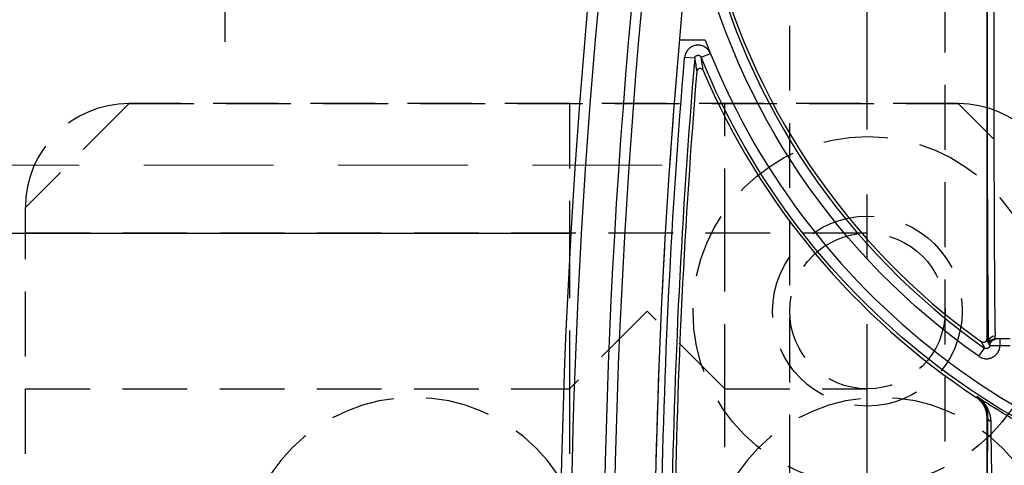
# Model space of a CAD drawing. Extents: x 2651 to 11825, y -3833 to 1075.
# Tile 342 of 656: x 4177 to 4215, y 494 to 511. Entities that reach past the tile are written whole.
import ezdxf

# ---------------------------------------------------------------- set-up
doc = ezdxf.new("R2010")
doc.units = 0
doc.header["$LTSCALE"] = 10
for name, pattern in [('CENTER', [2, 1.25, -0.25, 0.25, -0.25]), ('DASHED', [0.75, 0.5, -0.25]), ('HIDDEN', [0.375, 0.25, -0.125])]:
    doc.linetypes.add(name, pattern=pattern)
doc.layers.get('0').update_dxf_attribs({"linetype": 'CONTINUOUS'})
doc.layers.get('Defpoints').update_dxf_attribs({"linetype": 'CONTINUOUS'})
for name, color, linetype in [('1', 7, 'CONTINUOUS'), ('111', 7, 'CONTINUOUS'), ('204', 7, 'CONTINUOUS'), ('COOL', 150, 'HIDDEN'), ('DIM', 3, 'CONTINUOUS'), ('LAYER_103', 7, 'CONTINUOUS'), ('PIN', 3, 'CONTINUOUS')]:
    doc.layers.add(name, color=color, linetype=linetype)
doc.styles.get("Standard").update_dxf_attribs({"font": 'romans.shx'})
doc.dimstyles.new('MM& INCH5', dxfattribs={"dimtxt": 5, "dimasz": 2.5, "dimexe": 1, "dimexo": 0.5, "dimtad": 0, "dimrnd": 1.38778e-17, "dimzin": 9, "dimdsep": 46, "dimtxsty": 'Standard', "dimblk": 'CLOSED', "dimcen": 0, "dimclrd": 3, "dimclre": 3, "dimclrt": 3, "dimazin": 2, "dimtfac": 0.75, "dimtofl": 0, "dimtmove": 0, "dimatfit": 3, "dimfxl": 0, "dimtolj": 1, "dimarcsym": 0})

# ---------------------------------------------------------------- blocks, each defined once
blk = doc.blocks.new('DSD')
at = {"layer": '1', "color": 7, "linetype": 'Continuous'}
for p, q in [((503.222, 511.076), (503.222, 526.911)), ((502.312, 508.067), (502.711, 508.067)), ((503.222, 464.844), (503.222, 508.076))]:
    blk.add_line(p, q, dxfattribs=at)
at = {"layer": '1', "color": 252, "linetype": 'Continuous'}
for p, q in [((503.222, 511.076), (503.189, 511.058)), ((503.586, 510.294), (503.63, 510.319)), ((503.526, 508.737), (503.303, 508.419)), ((502.711, 508.326), (502.312, 508.326)), ((502.711, 508.067), (502.711, 508.326)), ((514.243, 497.209), (513.883, 497.063)), ((514.492, 497.247), (514.879, 497.214))]:
    blk.add_line(p, q, dxfattribs=at)
at = {"layer": '1', "color": 110, "linetype": 'Continuous'}
blk.add_line((514.084, 496.554), (515.084, 496.554), dxfattribs=at)
at = {"layer": '1', "color": 252, "linetype": 'Continuous'}
for centre, radius, start, end in [((258.538, 518.994), 260.764, 351.21206, 8.78754), ((258.538, 518.994), 257.526, 351.21206, 8.78794), ((258.538, 518.994), 256.876, 355.14365, 359.15617), ((487.959, 486.516), 26.743, 13.2714, 54.9863)]:
    blk.add_arc(centre, radius, start, end, dxfattribs=at)
at = {"layer": '1', "color": 7, "linetype": 'Continuous', "extrusion": (0, 0, -1)}
for radius in [261.153, 259.08]:
    blk.add_arc((-258.538, 518.994), radius, 171.21206, 188.78794, dxfattribs=at)
at = {"layer": '1', "color": 252, "linetype": 'Continuous', "extrusion": (0, 0, -1)}
for centre, radius, start, end in [((-258.538, 518.994), 259.469, 171.21206, 188.78794), ((-258.538, 518.994), 257.265, 180.84383, 184.85635), ((-487.959, 486.516), 28.376, 96.2147, 157.8612), ((-487.959, 486.516), 27.132, 125.0137, 166.7286)]:
    blk.add_arc(centre, radius, start, end, dxfattribs=at)
at = {"layer": '1', "color": 110, "linetype": 'Continuous'}
for centre, radius, start, end in [((258.538, 518.994), 257.526, 351.21206, 0), ((487.959, 486.516), 27.988, 21.018, 83.7852)]:
    blk.add_arc(centre, radius, start, end, dxfattribs=at)
at = {"layer": '1', "color": 7, "linetype": 'Continuous'}
for centre, radius, start, end in [((258.538, 518.994), 256.753, 355.25578, 359.1496), ((487.959, 486.516), 28.454, 56.6874, 60.8315), ((487.959, 486.516), 28.499, 23.1464, 56.6401), ((487.959, 486.516), 26.62, 13.3184, 54.4749)]:
    blk.add_arc(centre, radius, start, end, dxfattribs=at)
at = {"layer": '1', "color": 252, "linetype": 'Continuous', "extrusion": (0, 0, -1)}
for centre, major_axis, ratio, start_param, end_param in [((502.93, 511.058), (0.259, -0.002), 0.892611, 5.202832, 6.273506), ((502.841, 508.326), (0, -0.259), 0.999989, 4.746385, 6.283185), ((502.897, 508.203), (-0.259, -0.008), 0.990677, 3.173626, 4.743828), ((502.905, 508.326), (0, -0.259), 0.999977, 4.993749, 6.283185)]:
    blk.add_ellipse(centre, major_axis=major_axis, ratio=ratio, start_param=start_param, end_param=end_param, dxfattribs=at)
at = {"layer": '1', "color": 252, "linetype": 'Continuous'}
blk.add_ellipse((503.149, 495.113), major_axis=(0, 13.213), ratio=0.004363, start_param=4.712389, end_param=6.146594, dxfattribs=at)
at = {"layer": '1', "color": 7, "linetype": 'Continuous'}
blk.add_ellipse((502.89, 495.113), major_axis=(0, 12.954), ratio=0.004451, start_param=4.712389, end_param=6.146594, dxfattribs=at)
for points, knots in [([(502.947, 518.039), (502.95, 517.867), (502.955, 517.524), (502.961, 517.183), (502.964, 516.97), (502.965, 516.927), (502.966, 516.842), (502.968, 516.715), (502.97, 516.589), (502.974, 516.338), (502.979, 516.006), (502.987, 515.517), (502.992, 515.197), (502.997, 514.88), (503, 514.724), (503.002, 514.549), (503.003, 514.53), (503.003, 514.491), (503.004, 514.433), (503.006, 514.299), (503.008, 514.186), (503.012, 513.962), (503.017, 513.67), (503.021, 513.391), (503.025, 513.118), (503.028, 512.985), (503.031, 512.79), (503.032, 512.726), (503.033, 512.647), (503.033, 512.631), (503.034, 512.6), (503.034, 512.553), (503.037, 512.384), (503.039, 512.238), (503.043, 512.014), (503.044, 511.907), (503.047, 511.754), (503.047, 511.704), (503.048, 511.644), (503.048, 511.632), (503.049, 511.608), (503.049, 511.573), (503.051, 511.446), (503.052, 511.34), (503.053, 511.261)], [0, 0, 0, 0, 0.0625, 0.125, 0.125, 0.140625, 0.140625, 0.15625, 0.1875, 0.1875, 0.25, 0.3125, 0.375, 0.375, 0.4375, 0.4375, 0.445312, 0.445312, 0.453125, 0.46875, 0.5, 0.5, 0.5625, 0.625, 0.625, 0.6875, 0.6875, 0.71875, 0.71875, 0.726562, 0.726562, 0.734375, 0.75, 0.8125, 0.8125, 0.875, 0.875, 0.90625, 0.90625, 0.914062, 0.914062, 0.921875, 0.9375, 1, 1, 1, 1]), ([(503.053, 511.261), (503.054, 511.208), (503.059, 511.156), (503.074, 511.056), (503.085, 511.007), (503.112, 510.912), (503.128, 510.867), (503.166, 510.779), (503.187, 510.736), (503.234, 510.655), (503.26, 510.616), (503.301, 510.56), (503.323, 510.533), (503.346, 510.506), (503.361, 510.489), (503.369, 510.481), (503.408, 510.438), (503.442, 510.407), (503.494, 510.362), (503.521, 510.341), (503.553, 510.317), (503.569, 510.306), (503.577, 510.3), (503.586, 510.294)], [0, 0, 0, 0, 0.125, 0.125, 0.25, 0.25, 0.375, 0.375, 0.5, 0.5, 0.625, 0.625, 0.6875, 0.71875, 0.71875, 0.75, 0.75, 0.875, 0.875, 0.9375, 0.96875, 0.984375, 1, 1, 1, 1]), ([(503.587, 510.293), (503.583, 510.296), (503.58, 510.299), (503.576, 510.301), (503.572, 510.304), (503.561, 510.312), (503.536, 510.33), (503.516, 510.347), (503.476, 510.381), (503.45, 510.406), (503.42, 510.439), (503.409, 510.452), (503.386, 510.48), (503.369, 510.501), (503.338, 510.545), (503.299, 510.606), (503.268, 510.673), (503.24, 510.743), (503.228, 510.78), (503.208, 510.855), (503.201, 510.894), (503.191, 510.974), (503.188, 511.016), (503.189, 511.058)], [0, 0, 0, 0, 0.007813, 0.007813, 0.015625, 0.03125, 0.0625, 0.125, 0.125, 0.25, 0.25, 0.28125, 0.3125, 0.375, 0.375, 0.5, 0.625, 0.625, 0.75, 0.75, 0.875, 0.875, 1, 1, 1, 1]), ([(503.63, 510.319), (503.599, 510.34), (503.539, 510.385), (503.486, 510.436), (503.448, 510.477), (503.436, 510.492), (503.418, 510.514), (503.412, 510.521), (503.401, 510.536), (503.373, 510.574), (503.329, 510.645), (503.298, 510.713), (503.281, 510.756), (503.277, 510.765), (503.271, 510.783), (503.268, 510.792), (503.259, 510.818), (503.254, 510.836), (503.241, 510.891), (503.227, 510.964), (503.222, 511.039), (503.222, 511.076)], [0, 0, 0, 0, 0.125, 0.25, 0.25, 0.3125, 0.3125, 0.34375, 0.34375, 0.375, 0.5, 0.625, 0.625, 0.65625, 0.65625, 0.6875, 0.6875, 0.75, 0.75, 0.875, 1, 1, 1, 1]), ([(503.103, 508.317), (503.098, 508.317), (503.094, 508.317), (503.089, 508.318), (503.084, 508.318), (503.079, 508.318), (503.075, 508.318), (503.07, 508.318), (503.065, 508.318), (503.061, 508.318), (503.056, 508.318), (503.051, 508.319), (503.047, 508.319), (503.042, 508.319), (503.037, 508.319), (503.019, 508.319), (503.003, 508.32), (502.967, 508.321), (502.948, 508.321), (502.921, 508.322), (502.916, 508.322), (502.905, 508.322), (502.888, 508.323), (502.86, 508.323), (502.836, 508.324), (502.818, 508.324), (502.812, 508.324), (502.799, 508.324), (502.793, 508.325), (502.762, 508.325), (502.737, 508.326), (502.711, 508.326)], [0, 0, 0, 0, 0.0625, 0.0625, 0.09375, 0.09375, 0.125, 0.125, 0.25, 0.25, 0.28125, 0.28125, 0.3125, 0.3125, 0.375, 0.375, 0.5, 0.5, 0.625, 0.625, 0.65625, 0.65625, 0.6875, 0.75, 0.8125, 0.8125, 0.84375, 0.84375, 0.875, 0.875, 1, 1, 1, 1]), ([(503.1, 508.317), (503.1, 508.323), (503.101, 508.335), (503.104, 508.346), (503.106, 508.353), (503.107, 508.358), (503.109, 508.362), (503.113, 508.37), (503.117, 508.378), (503.121, 508.384), (503.124, 508.388), (503.127, 508.392), (503.129, 508.396), (503.134, 508.401), (503.142, 508.409), (503.151, 508.417), (503.158, 508.421), (503.162, 508.424), (503.166, 508.426), (503.174, 508.43), (503.182, 508.434), (503.189, 508.436), (503.193, 508.437), (503.198, 508.439), (503.203, 508.44), (503.21, 508.441), (503.221, 508.443), (503.233, 508.442), (503.24, 508.442), (503.245, 508.441), (503.25, 508.441), (503.259, 508.439), (503.267, 508.437), (503.274, 508.434), (503.279, 508.433), (503.283, 508.431), (503.287, 508.429), (503.294, 508.425), (503.299, 508.422), (503.303, 508.419)], [0, 0, 0, 0, 0.0625, 0.125, 0.125, 0.15625, 0.15625, 0.1875, 0.25, 0.25, 0.28125, 0.28125, 0.3125, 0.3125, 0.375, 0.4375, 0.4375, 0.46875, 0.46875, 0.5, 0.5625, 0.5625, 0.59375, 0.59375, 0.625, 0.625, 0.6875, 0.75, 0.75, 0.78125, 0.78125, 0.8125, 0.875, 0.875, 0.90625, 0.90625, 0.9375, 0.9375, 1, 1, 1, 1]), ([(503.157, 508.203), (503.156, 508.211), (503.156, 508.217), (503.156, 508.23), (503.156, 508.235), (503.158, 508.241), (503.151, 508.25), (503.161, 508.249), (503.154, 508.254)], [0, 0, 0, 0, 0.25, 0.25, 0.5, 0.5, 0.75, 1, 1, 1, 1]), ([(503.222, 508.076), (503.222, 508.082), (503.223, 508.094), (503.225, 508.105), (503.228, 508.113), (503.229, 508.117), (503.231, 508.122), (503.234, 508.13), (503.238, 508.138), (503.242, 508.145), (503.245, 508.149), (503.247, 508.153), (503.25, 508.156), (503.255, 508.162), (503.263, 508.171), (503.272, 508.178), (503.279, 508.183), (503.283, 508.186), (503.287, 508.188), (503.295, 508.193), (503.303, 508.196), (503.311, 508.199), (503.315, 508.2), (503.32, 508.201), (503.324, 508.202), (503.332, 508.204), (503.343, 508.205), (503.355, 508.205), (503.363, 508.205), (503.368, 508.204), (503.373, 508.204), (503.381, 508.202), (503.39, 508.2), (503.397, 508.197), (503.402, 508.195), (503.406, 508.193), (503.41, 508.191), (503.417, 508.188), (503.422, 508.185), (503.427, 508.181)], [0, 0, 0, 0, 0.0625, 0.125, 0.125, 0.15625, 0.15625, 0.1875, 0.25, 0.25, 0.28125, 0.28125, 0.3125, 0.3125, 0.375, 0.4375, 0.4375, 0.46875, 0.46875, 0.5, 0.5625, 0.5625, 0.59375, 0.59375, 0.625, 0.625, 0.6875, 0.75, 0.75, 0.78125, 0.78125, 0.8125, 0.875, 0.875, 0.90625, 0.90625, 0.9375, 0.9375, 1, 1, 1, 1]), ([(502.711, 508.067), (502.72, 508.067), (502.728, 508.067), (502.741, 508.067), (502.746, 508.067), (502.751, 508.067), (502.755, 508.067), (502.773, 508.067), (502.765, 508.067), (502.785, 508.067), (502.774, 508.067), (502.801, 508.067), (502.783, 508.067), (502.819, 508.067), (502.793, 508.067), (502.828, 508.067), (502.802, 508.067), (502.834, 508.067), (502.812, 508.067), (502.841, 508.067), (502.821, 508.067), (502.844, 508.067), (502.83, 508.067), (502.845, 508.067), (502.84, 508.067)], [0, 0, 0, 0, 0.125, 0.125, 0.1875, 0.1875, 0.25, 0.3125, 0.3125, 0.375, 0.375, 0.5, 0.5, 0.625, 0.625, 0.6875, 0.6875, 0.75, 0.75, 0.875, 0.875, 0.9375, 0.9375, 1, 1, 1, 1]), ([(502.841, 508.067), (502.849, 508.067), (502.859, 508.067), (502.88, 508.067), (502.892, 508.067), (502.905, 508.067)], [0, 0, 0, 0, 0.5, 0.5, 1, 1, 1, 1]), ([(502.904, 508.067), (502.909, 508.068), (502.906, 508.061), (502.905, 508.055), (502.905, 508.05), (502.904, 508.046), (502.902, 508.032), (502.901, 508.026), (502.9, 508.013), (502.899, 508.007), (502.898, 507.984), (502.897, 507.966), (502.897, 507.946)], [0, 0, 0, 0, 0.125, 0.25, 0.25, 0.5, 0.5, 0.625, 0.625, 0.75, 0.75, 1, 1, 1, 1]), ([(514.164, 497.718), (514.176, 497.698), (514.2, 497.66), (514.257, 497.639), (514.313, 497.639), (514.382, 497.668), (514.401, 497.725), (514.412, 497.758)], [0, 0, 0, 0, 0.20527, 0.387397, 0.502822, 0.700563, 1, 1, 1, 1]), ([(514.492, 497.247), (514.491, 497.24), (514.49, 497.233), (514.488, 497.223), (514.486, 497.219), (514.484, 497.213), (514.483, 497.208), (514.478, 497.199), (514.475, 497.193), (514.469, 497.184), (514.467, 497.18), (514.463, 497.176), (514.46, 497.172), (514.453, 497.164), (514.447, 497.16), (514.439, 497.153), (514.435, 497.151), (514.43, 497.147), (514.426, 497.145), (514.417, 497.14), (514.41, 497.137), (514.401, 497.134), (514.396, 497.133), (514.39, 497.131), (514.385, 497.131), (514.375, 497.129), (514.368, 497.129), (514.358, 497.129), (514.353, 497.129), (514.347, 497.13), (514.342, 497.13), (514.332, 497.132), (514.325, 497.134), (514.316, 497.138), (514.311, 497.139), (514.306, 497.142), (514.302, 497.144), (514.293, 497.149), (514.287, 497.153), (514.276, 497.162), (514.27, 497.167), (514.261, 497.178), (514.252, 497.19), (514.246, 497.203), (514.243, 497.209)], [0, 0, 0, 0, 0.0625, 0.0625, 0.09375, 0.09375, 0.125, 0.125, 0.1875, 0.1875, 0.21875, 0.21875, 0.25, 0.25, 0.3125, 0.3125, 0.34375, 0.34375, 0.375, 0.375, 0.4375, 0.4375, 0.46875, 0.46875, 0.5, 0.5, 0.5625, 0.5625, 0.59375, 0.59375, 0.625, 0.625, 0.6875, 0.6875, 0.71875, 0.71875, 0.75, 0.75, 0.8125, 0.8125, 0.875, 0.875, 0.9375, 1, 1, 1, 1])]:
    blk.add_open_spline(points, degree=3, knots=knots, dxfattribs=at)
at = {"layer": '1', "color": 252, "linetype": 'Continuous'}
for points, knots in [([(503.189, 511.058), (503.189, 511.139), (503.19, 511.225), (503.191, 511.41), (503.192, 511.508), (503.193, 511.714), (503.194, 511.932), (503.196, 512.171), (503.196, 512.327), (503.196, 512.374), (503.197, 512.422), (503.197, 512.454), (503.197, 512.47), (503.197, 512.551), (503.197, 512.617), (503.198, 512.817), (503.199, 512.954), (503.2, 513.235), (503.201, 513.523), (503.201, 513.824), (503.202, 514.055), (503.202, 514.172), (503.202, 514.31), (503.203, 514.37), (503.203, 514.409), (503.203, 514.429), (503.203, 514.61), (503.203, 514.772), (503.204, 515.099), (503.205, 515.43), (503.205, 515.935), (503.206, 516.278), (503.206, 516.538), (503.206, 516.669), (503.206, 516.8), (503.206, 516.888), (503.206, 516.932), (503.206, 517.153), (503.206, 517.506), (503.206, 517.861), (503.206, 518.039)], [0, 0, 0, 0, 0.0625, 0.0625, 0.125, 0.125, 0.1875, 0.25, 0.25, 0.265625, 0.273438, 0.273438, 0.28125, 0.28125, 0.3125, 0.3125, 0.375, 0.375, 0.4375, 0.5, 0.5, 0.53125, 0.546875, 0.554688, 0.554688, 0.5625, 0.5625, 0.625, 0.625, 0.6875, 0.75, 0.8125, 0.8125, 0.84375, 0.859375, 0.859375, 0.875, 0.875, 0.9375, 1, 1, 1, 1]), ([(503.526, 508.737), (503.507, 508.751), (503.487, 508.763), (503.461, 508.776), (503.45, 508.781), (503.429, 508.791), (503.413, 508.797), (503.38, 508.809), (503.358, 508.815), (503.324, 508.822), (503.312, 508.824), (503.295, 508.827), (503.283, 508.828), (503.248, 508.831), (503.196, 508.831), (503.15, 508.825), (503.121, 508.82), (503.116, 508.818), (503.104, 508.816), (503.087, 508.811), (503.07, 508.806), (503.038, 508.795), (503.016, 508.786), (502.985, 508.77), (502.975, 508.765), (502.96, 508.756), (502.955, 508.753), (502.945, 508.746), (502.921, 508.73), (502.88, 508.698), (502.847, 508.664), (502.829, 508.642), (502.825, 508.637), (502.818, 508.628), (502.807, 508.614), (502.797, 508.6), (502.779, 508.57), (502.768, 508.55), (502.753, 508.518), (502.749, 508.507), (502.742, 508.491), (502.74, 508.485), (502.737, 508.474), (502.728, 508.447), (502.716, 508.396), (502.712, 508.349), (502.711, 508.326)], [0, 0, 0, 0, 0.0625, 0.0625, 0.078125, 0.09375, 0.125, 0.125, 0.1875, 0.1875, 0.21875, 0.21875, 0.234375, 0.25, 0.3125, 0.375, 0.375, 0.390625, 0.390625, 0.40625, 0.4375, 0.4375, 0.5, 0.5, 0.53125, 0.53125, 0.546875, 0.546875, 0.5625, 0.625, 0.6875, 0.6875, 0.703125, 0.703125, 0.71875, 0.75, 0.75, 0.8125, 0.8125, 0.84375, 0.84375, 0.859375, 0.859375, 0.875, 0.9375, 1, 1, 1, 1]), ([(513.883, 497.063), (513.894, 497.036), (513.92, 496.985), (513.954, 496.938), (513.978, 496.911), (513.983, 496.906), (513.993, 496.895), (514.008, 496.88), (514.025, 496.866), (514.058, 496.838), (514.082, 496.822), (514.113, 496.804), (514.12, 496.801), (514.132, 496.794), (514.152, 496.785), (514.172, 496.776), (514.212, 496.762), (514.24, 496.754), (514.276, 496.747), (514.283, 496.746), (514.297, 496.744), (514.319, 496.742), (514.34, 496.74), (514.383, 496.74), (514.412, 496.742), (514.448, 496.747), (514.455, 496.748), (514.469, 496.751), (514.49, 496.756), (514.511, 496.762), (514.552, 496.775), (514.578, 496.786), (514.611, 496.803), (514.617, 496.807), (514.629, 496.814), (514.648, 496.825), (514.666, 496.837), (514.7, 496.864), (514.721, 496.883), (514.746, 496.909), (514.751, 496.915), (514.76, 496.926), (514.774, 496.942), (514.787, 496.96), (514.811, 496.996), (514.824, 497.021), (514.839, 497.054), (514.842, 497.061), (514.847, 497.074), (514.855, 497.095), (514.861, 497.115), (514.872, 497.157), (514.877, 497.185), (514.879, 497.214)], [0, 0, 0, 0, 0.0625, 0.125, 0.125, 0.140625, 0.140625, 0.15625, 0.1875, 0.1875, 0.25, 0.25, 0.265625, 0.265625, 0.28125, 0.3125, 0.3125, 0.375, 0.375, 0.390625, 0.390625, 0.40625, 0.4375, 0.4375, 0.5, 0.5, 0.515625, 0.515625, 0.53125, 0.5625, 0.5625, 0.625, 0.625, 0.640625, 0.640625, 0.65625, 0.6875, 0.6875, 0.75, 0.75, 0.765625, 0.765625, 0.78125, 0.8125, 0.8125, 0.875, 0.875, 0.890625, 0.890625, 0.90625, 0.9375, 0.9375, 1, 1, 1, 1])]:
    blk.add_open_spline(points, degree=3, knots=knots, dxfattribs=at)
at = {"layer": '1', "color": 7, "linetype": 'Continuous'}
blk.add_open_spline([(503.154, 508.254), (503.134, 508.275), (503.116, 508.296), (503.1, 508.317)], degree=3, dxfattribs=at)
at = {"layer": '1', "color": 252, "linetype": 'Continuous'}
for points in [[(503.157, 508.203), (503.178, 508.161), (503.2, 508.118), (503.222, 508.076)], [(503.427, 508.181), (503.386, 508.261), (503.345, 508.34), (503.303, 508.419)], [(514.164, 497.718), (514.19, 497.551), (514.217, 497.382), (514.243, 497.209)], [(514.492, 497.247), (514.466, 497.421), (514.439, 497.591), (514.412, 497.758)]]:
    blk.add_open_spline(points, degree=3, dxfattribs=at)
blk = doc.blocks.new('*D108')
at = {"layer": 'Defpoints', "color": 0}
for p in [(4171.684, 927.642), (4171.684, 912.642), (4171.684, 387.642)]:
    blk.add_point(p, dxfattribs=at)
at = {"layer": 'DIM', "color": 3, "lineweight": -2}
blk.add_line((4171.684, 913.142), (4171.684, 927.642), dxfattribs=at)
at = {"layer": 'DIM', "color": 3, "insert": (4171.684, 937.91), "char_height": 5, "attachment_point": 5, "rotation": 90}
blk.add_mtext('\\A1;0 [0]', dxfattribs=at)
blk = doc.blocks.new('_Closed')
at = {"color": 0, "linetype": 'ByBlock', "lineweight": -2}
for p, q in [((-1, 0.167), (0, 0)), ((-1, 0.167), (-1, -0.167)), ((0, 0), (-1, -0.167)), ((0, 0), (-1, 0))]:
    blk.add_line(p, q, dxfattribs=at)
blk = doc.blocks.new('*D116')
at = {"layer": 'Defpoints', "color": 0}
for p in [(4278.684, 927.642), (4278.684, 906.842), (4171.684, 387.642)]:
    blk.add_point(p, dxfattribs=at)
at = {"layer": 'DIM', "color": 3, "lineweight": -2}
blk.add_line((4278.684, 907.342), (4278.684, 927.642), dxfattribs=at)
at = {"layer": 'DIM', "color": 3, "insert": (4278.684, 950.648), "char_height": 5, "attachment_point": 5, "rotation": 90}
blk.add_mtext('\\A1;107 [4.213]', dxfattribs=at)
blk = doc.blocks.new('*D117')
at = {"layer": 'Defpoints', "color": 0}
for p in [(4291.684, 927.642), (4291.684, 912.642), (4171.684, 387.642)]:
    blk.add_point(p, dxfattribs=at)
at = {"layer": 'DIM', "color": 3, "lineweight": -2}
blk.add_line((4291.684, 913.142), (4291.684, 927.642), dxfattribs=at)
at = {"layer": 'DIM', "color": 3, "insert": (4291.684, 950.648), "char_height": 5, "attachment_point": 5, "rotation": 90}
blk.add_mtext('\\A1;120 [4.724]', dxfattribs=at)
blk = doc.blocks.new('*D118')
at = {"layer": 'Defpoints', "color": 0}
for p in [(4368.684, 927.642), (4368.684, 892.822), (4171.684, 387.642)]:
    blk.add_point(p, dxfattribs=at)
at = {"layer": 'DIM', "color": 3, "lineweight": -2}
blk.add_line((4368.684, 893.322), (4368.684, 927.642), dxfattribs=at)
at = {"layer": 'DIM', "color": 3, "insert": (4368.684, 950.648), "char_height": 5, "attachment_point": 5, "rotation": 90}
blk.add_mtext('\\A1;197 [7.756]', dxfattribs=at)
blk = doc.blocks.new('*D119')
at = {"layer": 'Defpoints', "color": 0}
for p in [(4376.684, 927.642), (4371.684, 807.17), (4171.684, 387.642)]:
    blk.add_point(p, dxfattribs=at)
at = {"layer": 'DIM', "color": 3, "lineweight": -2}
for p, q in [((4376.684, 922.642), (4376.684, 927.642)), ((4371.684, 917.642), (4376.684, 922.642)), ((4371.684, 807.67), (4371.684, 917.642))]:
    blk.add_line(p, q, dxfattribs=at)
at = {"layer": 'DIM', "color": 3, "insert": (4376.684, 951.005), "char_height": 5, "attachment_point": 5, "rotation": 90}
blk.add_mtext('\\A1;200 [7.874]', dxfattribs=at)
blk = doc.blocks.new('*D120')
at = {"layer": 'Defpoints', "color": 0}
for p in [(4411.684, 927.642), (4411.684, 912.642), (4171.684, 387.642)]:
    blk.add_point(p, dxfattribs=at)
at = {"layer": 'DIM', "color": 3, "lineweight": -2}
blk.add_line((4411.684, 913.142), (4411.684, 927.642), dxfattribs=at)
at = {"layer": 'DIM', "color": 3, "insert": (4411.684, 951.005), "char_height": 5, "attachment_point": 5, "rotation": 90}
blk.add_mtext('\\A1;240 [9.449]', dxfattribs=at)
blk = doc.blocks.new('*D121')
at = {"layer": 'Defpoints', "color": 0}
for p in [(4446.684, 927.642), (4446.684, 910.642), (4171.684, 387.642)]:
    blk.add_point(p, dxfattribs=at)
at = {"layer": 'DIM', "color": 3, "lineweight": -2}
blk.add_line((4446.684, 911.142), (4446.684, 927.642), dxfattribs=at)
at = {"layer": 'DIM', "color": 3, "insert": (4446.684, 953.386), "char_height": 5, "attachment_point": 5, "rotation": 90}
blk.add_mtext('\\A1;275 [10.827]', dxfattribs=at)
blk = doc.blocks.new('*D158')
at = {"layer": 'Defpoints', "color": 0}
for p in [(4247.884, 927.642), (4247.884, 766.102), (4171.684, 387.642)]:
    blk.add_point(p, dxfattribs=at)
at = {"layer": 'DIM', "color": 3, "lineweight": -2}
blk.add_line((4247.884, 766.602), (4247.884, 927.642), dxfattribs=at)
at = {"layer": 'DIM', "color": 3, "insert": (4247.884, 943.862), "char_height": 5, "attachment_point": 5, "rotation": 90}
blk.add_mtext('\\A1;76.2 [3]', dxfattribs=at)
blk = doc.blocks.new('*D159')
at = {"layer": 'Defpoints', "color": 0}
for p in [(4239.884, 927.642), (4246.684, 860.062), (4171.684, 387.642)]:
    blk.add_point(p, dxfattribs=at)
at = {"layer": 'DIM', "color": 3, "lineweight": -2}
for p, q in [((4239.884, 922.642), (4239.884, 927.642)), ((4246.684, 917.642), (4239.884, 922.642)), ((4246.684, 860.562), (4246.684, 917.642))]:
    blk.add_line(p, q, dxfattribs=at)
at = {"layer": 'DIM', "color": 3, "insert": (4239.884, 948.624), "char_height": 5, "attachment_point": 5, "rotation": 90}
blk.add_mtext('\\A1;75 [2.953]', dxfattribs=at)
blk = doc.blocks.new('*D160')
at = {"layer": 'Defpoints', "color": 0}
for p in [(4381.212, 797.642), (4473.321, 797.642), (4171.684, 387.642)]:
    blk.add_point(p, dxfattribs=at)
at = {"layer": 'DIM', "color": 3, "lineweight": -2}
blk.add_line((4381.712, 797.642), (4473.321, 797.642), dxfattribs=at)
at = {"layer": 'DIM', "color": 3, "insert": (4499.065, 797.642), "char_height": 5, "attachment_point": 5}
blk.add_mtext('\\A1;410 [16.142]', dxfattribs=at)
blk = doc.blocks.new('*D161')
at = {"layer": 'Defpoints', "color": 0}
for p in [(4274.104, 832.642), (4473.321, 832.642), (4171.684, 387.642)]:
    blk.add_point(p, dxfattribs=at)
at = {"layer": 'DIM', "color": 3, "lineweight": -2}
blk.add_line((4274.604, 832.642), (4473.321, 832.642), dxfattribs=at)
at = {"layer": 'DIM', "color": 3, "insert": (4496.684, 832.642), "char_height": 5, "attachment_point": 5}
blk.add_mtext('\\A1;445 [17.52]', dxfattribs=at)
blk = doc.blocks.new('*D162')
at = {"layer": 'Defpoints', "color": 0}
for p in [(4271.924, 879.642), (4485.526, 879.642), (4171.684, 387.642)]:
    blk.add_point(p, dxfattribs=at)
at = {"layer": 'DIM', "color": 3, "lineweight": -2}
blk.add_line((4272.424, 879.642), (4485.526, 879.642), dxfattribs=at)
at = {"layer": 'DIM', "color": 3, "insert": (4508.889, 879.642), "char_height": 5, "attachment_point": 5}
blk.add_mtext('\\A1;492 [19.37]', dxfattribs=at)
blk = doc.blocks.new('*D163')
at = {"layer": 'Defpoints', "color": 0}
for p in [(4285.884, 899.642), (4485.526, 899.642), (4171.684, 387.642)]:
    blk.add_point(p, dxfattribs=at)
at = {"layer": 'DIM', "color": 3, "lineweight": -2}
blk.add_line((4286.384, 899.642), (4485.526, 899.642), dxfattribs=at)
at = {"layer": 'DIM', "color": 3, "insert": (4511.27, 899.642), "char_height": 5, "attachment_point": 5}
blk.add_mtext('\\A1;512 [20.157]', dxfattribs=at)
blk = doc.blocks.new('*D164')
at = {"layer": 'Defpoints', "color": 0}
for p in [(4266.934, 743.242), (4473.321, 743.242), (4171.684, 387.642)]:
    blk.add_point(p, dxfattribs=at)
at = {"layer": 'DIM', "color": 3, "lineweight": -2}
blk.add_line((4267.434, 743.242), (4473.321, 743.242), dxfattribs=at)
at = {"layer": 'DIM', "color": 3, "insert": (4494.303, 743.242), "char_height": 5, "attachment_point": 5}
blk.add_mtext('\\A1;355.6 [14]', dxfattribs=at)
blk = doc.blocks.new('*D165')
at = {"layer": 'Defpoints', "color": 0}
for p in [(4446.684, 762.642), (4473.321, 762.642), (4171.684, 387.642)]:
    blk.add_point(p, dxfattribs=at)
at = {"layer": 'DIM', "color": 3, "lineweight": -2}
blk.add_line((4447.184, 762.642), (4473.321, 762.642), dxfattribs=at)
at = {"layer": 'DIM', "color": 3, "insert": (4499.065, 762.642), "char_height": 5, "attachment_point": 5}
blk.add_mtext('\\A1;375 [14.764]', dxfattribs=at)
blk = doc.blocks.new('*D166')
at = {"layer": 'Defpoints', "color": 0}
for p in [(4446.684, 719.642), (4473.321, 719.642), (4171.684, 387.642)]:
    blk.add_point(p, dxfattribs=at)
at = {"layer": 'DIM', "color": 3, "lineweight": -2}
blk.add_line((4447.184, 719.642), (4473.321, 719.642), dxfattribs=at)
at = {"layer": 'DIM', "color": 3, "insert": (4499.065, 719.642), "char_height": 5, "attachment_point": 5}
blk.add_mtext('\\A1;332 [13.071]', dxfattribs=at)
blk = doc.blocks.new('*D167')
at = {"layer": 'Defpoints', "color": 0}
for p in [(4445.644, 592.642), (4473.321, 592.642), (4171.684, 387.642)]:
    blk.add_point(p, dxfattribs=at)
at = {"layer": 'DIM', "color": 3, "lineweight": -2}
blk.add_line((4446.144, 592.642), (4473.321, 592.642), dxfattribs=at)
at = {"layer": 'DIM', "color": 3, "insert": (4496.684, 592.642), "char_height": 5, "attachment_point": 5}
blk.add_mtext('\\A1;205 [8.071]', dxfattribs=at)
blk = doc.blocks.new('*D168')
at = {"layer": 'Defpoints', "color": 0}
for p in [(4245.344, 590.842), (4473.321, 584.642), (4171.684, 387.642)]:
    blk.add_point(p, dxfattribs=at)
at = {"layer": 'DIM', "color": 3, "lineweight": -2}
for p, q in [((4245.844, 590.842), (4463.321, 590.842)), ((4463.321, 590.842), (4468.321, 584.642)), ((4468.321, 584.642), (4473.321, 584.642))]:
    blk.add_line(p, q, dxfattribs=at)
at = {"layer": 'DIM', "color": 3, "insert": (4491.922, 584.642), "char_height": 5, "attachment_point": 5}
blk.add_mtext('\\A1;203.2 [8]', dxfattribs=at)
blk = doc.blocks.new('*D169')
at = {"layer": 'Defpoints', "color": 0}
for p in [(4446.684, 612.642), (4473.321, 612.642), (4171.684, 387.642)]:
    blk.add_point(p, dxfattribs=at)
at = {"layer": 'DIM', "color": 3, "lineweight": -2}
blk.add_line((4447.184, 612.642), (4473.321, 612.642), dxfattribs=at)
at = {"layer": 'DIM', "color": 3, "insert": (4496.684, 612.642), "char_height": 5, "attachment_point": 5}
blk.add_mtext('\\A1;225 [8.858]', dxfattribs=at)
blk = doc.blocks.new('*D170')
at = {"layer": 'Defpoints', "color": 0}
for p in [(4446.684, 655.642), (4473.321, 655.642), (4171.684, 387.642)]:
    blk.add_point(p, dxfattribs=at)
at = {"layer": 'DIM', "color": 3, "lineweight": -2}
blk.add_line((4447.184, 655.642), (4473.321, 655.642), dxfattribs=at)
at = {"layer": 'DIM', "color": 3, "insert": (4499.065, 655.642), "char_height": 5, "attachment_point": 5}
blk.add_mtext('\\A1;268 [10.551]', dxfattribs=at)
blk = doc.blocks.new('*D171')
at = {"layer": 'Defpoints', "color": 0}
for p in [(4446.684, 562.642), (4473.321, 562.642), (4171.684, 387.642)]:
    blk.add_point(p, dxfattribs=at)
at = {"layer": 'DIM', "color": 3, "lineweight": -2}
blk.add_line((4447.184, 562.642), (4473.321, 562.642), dxfattribs=at)
at = {"layer": 'DIM', "color": 3, "insert": (4493.946, 562.642), "char_height": 5, "attachment_point": 5}
blk.add_mtext('\\A1;175 [6.89]', dxfattribs=at)
blk = doc.blocks.new('*D172')
at = {"layer": 'Defpoints', "color": 0}
for p in [(4446.684, 519.642), (4473.321, 519.642), (4171.684, 387.642)]:
    blk.add_point(p, dxfattribs=at)
at = {"layer": 'DIM', "color": 3, "lineweight": -2}
blk.add_line((4447.184, 519.642), (4473.321, 519.642), dxfattribs=at)
at = {"layer": 'DIM', "color": 3, "insert": (4496.327, 519.642), "char_height": 5, "attachment_point": 5}
blk.add_mtext('\\A1;132 [5.197]', dxfattribs=at)
blk = doc.blocks.new('*D190')
at = {"layer": 'Defpoints', "color": 0}
for p in [(4401.864, 859.642), (4485.526, 859.642), (4171.684, 387.642)]:
    blk.add_point(p, dxfattribs=at)
at = {"layer": 'DIM', "color": 3, "lineweight": -2}
blk.add_line((4402.364, 859.642), (4485.526, 859.642), dxfattribs=at)
at = {"layer": 'DIM', "color": 3, "insert": (4511.27, 859.642), "char_height": 5, "attachment_point": 5}
blk.add_mtext('\\A1;472 [18.583]', dxfattribs=at)
blk = doc.blocks.new('A$C2C2739AE')
at = {"layer": '111', "color": 110, "linetype": 'DASHED', "lineweight": 0}
blk.add_line((29.875, 117.62), (-29.875, 117.62), dxfattribs=at)
at = {"layer": '111', "color": 110, "linetype": 'Continuous'}
blk.add_line((-26.365, 115), (26.365, 115), dxfattribs=at)
blk = doc.blocks.new('*U1311', base_point=(9754.6676, -1083.358))
blk.add_circle((9754.6676, -1083.358), 0.5)
for radius, start, end in [(0.4724, 90, 180), (0.4331, 90, 180), (0.3937, 90, 180), (0.3543, 90, 180), (0.315, 90, 180), (0.2756, 90, 180), (0.2362, 90, 180), (0.1969, 90, 180), (0.1575, 90, 180), (0.1181, 90, 180), (0.0787, 90, 180), (0.0394, 90, 180), (0.0394, 270, 0), (0.0787, 270, 0), (0.1181, 270, 0), (0.1575, 270, 0), (0.1969, 270, 0), (0.2362, 270, 0), (0.2756, 270, 0), (0.315, 270, 0), (0.3543, 270, 0), (0.3937, 270, 0), (0.4331, 270, 0), (0.4724, 270, 0)]:
    blk.add_arc((9754.6676, -1083.358), radius, start, end)
at = {"layer": 'PIN'}
for p, q in [((9754.6676, -1082.758), (9754.6676, -1083.958)), ((9754.0676, -1083.358), (9755.2676, -1083.358))]:
    blk.add_line(p, q, dxfattribs=at)
blk = doc.blocks.new('A$C5B154A66')
at = {"layer": '204', "color": 6, "linetype": 'HIDDEN'}
for p, q in [((9.3, 20), (5.3, 16)), ((41.3, 20), (9.3, 20)), ((26.3, 20), (26.3, 15)), ((32.3, 15), (32.3, 20)), ((45.3, 16), (41.3, 20)), ((5.3, -16), (5.3, 16)), ((37.8, 15), (5.3, 15)), ((26.3, 15), (26.3, 9)), ((32.3, 9), (32.3, 15)), ((29.3, 12), (26.3, 9)), ((32.3, 9), (29.3, 12)), ((5.3, 9), (26.3, 9)), ((26.3, 9), (26.3, 3)), ((32.3, 9), (37.8, 9)), ((32.3, 3), (32.3, 9))]:
    blk.add_line(p, q, dxfattribs=at)
for radius in [6.73, 3.66, 3]:
    blk.add_circle((37.8, 12), radius, dxfattribs=at)
for centre in [(20.3, 2), (38.3, 2)]:
    blk.add_arc(centre, 6.67, 0, 180, dxfattribs=at)
at = {"layer": 'LAYER_103', "color": 6, "linetype": 'HIDDEN'}
for p, q in [((9.3, 20), (41.3, 20)), ((5.3, -16), (5.3, 16))]:
    blk.add_line(p, q, dxfattribs=at)
blk.add_circle((37.8, 12), 3, dxfattribs=at)
for centre, start, end in [((9.3, 16), 90, 180), ((41.3, 16), 0, 90)]:
    blk.add_arc(centre, 4, start, end, dxfattribs=at)

msp = doc.modelspace()

# ---------------------------------------------------------------- linework, layer by layer
at = {"layer": 'COOL', "color": 1, "linetype": 'CENTER'}
msp.add_line((4209.484, -113.358), (4209.478, 677.374), dxfattribs=at)
at = {"layer": 'COOL'}
msp.add_lwpolyline([(4212.485, -101.64), (4212.478, 675.642), (4209.478, 677.374), (4206.478, 675.642), (4206.485, -101.64)], dxfattribs=at)

# ---------------------------------------------------------------- block references
at = {"layer": 'DIM'}
for name, p in [('A$C2C2739AE', (4171.684, 387.642)), ('A$C5B154A66', (4171.684, 487.642))]:
    msp.add_blockref(name, p, dxfattribs=at)
at = {"layer": 'DIM', "rotation": 180}
msp.add_blockref('DSD', (4717.309, 1006.636), dxfattribs=at)
at = {"layer": 'PIN', "xscale": 12.7, "yscale": 12.7, "zscale": 12.7}
msp.add_blockref('*U1311', (4184.684, 517.642), dxfattribs=at)

# ---------------------------------------------------------------- dimensions: what is measured, and where the dimension line sits
at = {"layer": 'DIM'}
for feature_location, offset, dtype, origin, picture, middle in [((4446.684, 910.642), (0, 17), 1, (4171.684, 387.642), '*D121', (4446.684, 953.386)), ((4371.684, 807.17), (5, 120.472), 1, (4171.684, 387.642), '*D119', (4376.684, 951.005)), ((4411.684, 912.642), (0, 15), 1, (4171.684, 387.642), '*D120', (4411.684, 951.005)), ((4278.684, 906.842), (0, 20.8), 1, (4171.684, 387.642), '*D116', (4278.684, 950.648)), ((4291.684, 912.642), (0, 15), 1, (4171.684, 387.642), '*D117', (4291.684, 950.648)), ((4368.684, 892.822), (0, 34.82), 1, (4171.684, 387.642), '*D118', (4368.684, 950.648)), ((4246.684, 860.062), (-6.8, 67.58), 1, (4171.684, 387.642), '*D159', (4239.884, 948.624)), ((4247.884, 766.102), (0, 161.54), 1, (4171.684, 387.642), '*D158', (4247.884, 943.862)), ((4171.684085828, 912.642048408), (0, 15), 1, (4171.684085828, 387.642048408), '*D108', (4171.684085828, 937.909905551)), ((4285.884, 899.642), (199.642, 0), 0, (4171.684, 387.642), '*D163', (4511.27, 899.642)), ((4271.924, 879.642), (213.602, 0), 0, (4171.684, 387.642), '*D162', (4508.889, 879.642)), ((4401.864, 859.642), (83.662, 0), 0, (4171.684, 387.642), '*D190', (4511.27, 859.642)), ((4274.104, 832.642), (199.217, 0), 0, (4171.684, 387.642), '*D161', (4496.684, 832.642)), ((4381.212, 797.642), (92.109, 0), 0, (4171.684, 387.642), '*D160', (4499.065, 797.642)), ((4446.684, 762.642), (26.637, 0), 0, (4171.684, 387.642), '*D165', (4499.065, 762.642)), ((4266.934, 743.242), (206.387, 0), 0, (4171.684, 387.642), '*D164', (4494.303, 743.242)), ((4446.684, 719.642), (26.637, 0), 0, (4171.684, 387.642), '*D166', (4499.065, 719.642)), ((4446.684, 655.642), (26.637, 0), 0, (4171.684, 387.642), '*D170', (4499.065, 655.642)), ((4446.684, 612.642), (26.637, 0), 0, (4171.684, 387.642), '*D169', (4496.684, 612.642)), ((4445.644, 592.642), (27.677, 0), 0, (4171.684, 387.642), '*D167', (4496.684, 592.642)), ((4245.344, 590.842), (227.977, -6.2), 0, (4171.684, 387.642), '*D168', (4491.922, 584.642)), ((4446.684, 562.642), (26.637, 0), 0, (4171.684, 387.642), '*D171', (4493.946, 562.642)), ((4446.684, 519.642), (26.637, 0), 0, (4171.684, 387.642), '*D172', (4496.327, 519.642))]:
    dim = msp.add_ordinate_dim(feature_location=feature_location, offset=offset, dtype=dtype, origin=origin, dimstyle='MM& INCH5', dxfattribs=at)
    dim.commit()
    dim.dimension.update_dxf_attribs({"geometry": picture, "text_midpoint": middle})

doc.saveas('drawing.dxf')
